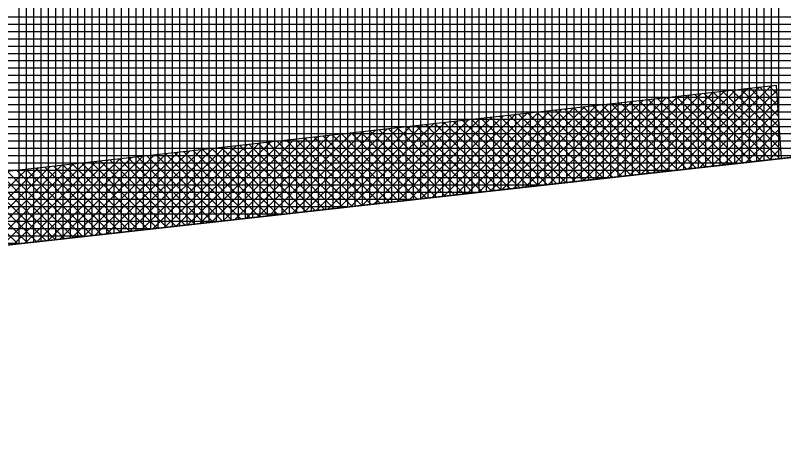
# Model space of a CAD drawing. Extents: x -565346 to -564154, y -1097386 to -1095620.
# Drawn here: x -565200.22 to -565179.18, y -1095873.28 to -1095861.49 of the extents above; entities that cross this region are included whole.
import ezdxf

# ---------------------------------------------------------------- set-up
doc = ezdxf.new("R2010")
doc.units = 0
for name, color, linetype in [('Vrstva 1', 7, 'Continuous'), ('Vrstva 41', 7, 'Continuous'), ('Vrstva 42', 7, 'Continuous'), ('Vrstva 43', 7, 'Continuous')]:
    doc.layers.add(name, color=color, linetype=linetype)

msp = doc.modelspace()

# ---------------------------------------------------------------- linework, layer by layer
at = {"layer": 'Vrstva 1'}
msp.add_line((-565052.84, -1095851.27), (-565230.93, -1095871.19), dxfattribs=at)
at = {"layer": 'Vrstva 41'}
for p, q in [((-565179.844, -1095863.463), (-565182.11, -1095865.729)), ((-565179.525, -1095863.427), (-565181.791, -1095865.694)), ((-565179.331, -1095863.956), (-565179.826, -1095863.461)), ((-565179.352, -1095863.652), (-565179.572, -1095863.433)), ((-565181.754, -1095863.677), (-565184.021, -1095865.943)), ((-565181.436, -1095863.641), (-565183.702, -1095865.907)), ((-565181.118, -1095863.606), (-565183.384, -1095865.872)), ((-565180.799, -1095863.57), (-565183.065, -1095865.836)), ((-565180.481, -1095863.534), (-565182.747, -1095865.801)), ((-565180.162, -1095863.499), (-565182.428, -1095865.765)), ((-565179.797, -1095865.471), (-565181.607, -1095863.66)), ((-565179.36, -1095863.545), (-565181.473, -1095865.658)), ((-565179.542, -1095865.442), (-565181.353, -1095863.632)), ((-565179.288, -1095865.414), (-565181.098, -1095863.603)), ((-565179.248, -1095865.171), (-565180.844, -1095863.575)), ((-565179.269, -1095864.867), (-565180.59, -1095863.547)), ((-565179.29, -1095864.564), (-565180.335, -1095863.518)), ((-565179.311, -1095864.26), (-565180.081, -1095863.49)), ((-565183.665, -1095863.891), (-565185.931, -1095866.157)), ((-565183.347, -1095863.855), (-565185.613, -1095866.121)), ((-565183.028, -1095863.819), (-565185.294, -1095866.086)), ((-565182.71, -1095863.784), (-565184.976, -1095866.05)), ((-565182.391, -1095863.748), (-565184.658, -1095866.014)), ((-565182.073, -1095863.712), (-565184.339, -1095865.979)), ((-565181.832, -1095865.698), (-565183.642, -1095863.888)), ((-565181.578, -1095865.67), (-565183.388, -1095863.86)), ((-565181.323, -1095865.641), (-565183.133, -1095863.831)), ((-565181.069, -1095865.613), (-565182.879, -1095863.803)), ((-565180.814, -1095865.584), (-565182.625, -1095863.774)), ((-565180.56, -1095865.556), (-565182.37, -1095863.746)), ((-565180.306, -1095865.527), (-565182.116, -1095863.717)), ((-565180.051, -1095865.499), (-565181.862, -1095863.689)), ((-565179.342, -1095863.81), (-565181.154, -1095865.622)), ((-565185.576, -1095864.104), (-565187.842, -1095866.37)), ((-565185.258, -1095864.069), (-565187.524, -1095866.335)), ((-565184.939, -1095864.033), (-565187.205, -1095866.299)), ((-565184.621, -1095863.997), (-565186.887, -1095866.264)), ((-565184.302, -1095863.962), (-565186.568, -1095866.228)), ((-565183.984, -1095863.926), (-565186.25, -1095866.192)), ((-565183.613, -1095865.897), (-565185.423, -1095864.087)), ((-565183.358, -1095865.869), (-565185.169, -1095864.059)), ((-565183.104, -1095865.84), (-565184.914, -1095864.03)), ((-565182.85, -1095865.812), (-565184.66, -1095864.002)), ((-565182.595, -1095865.784), (-565184.405, -1095863.973)), ((-565182.341, -1095865.755), (-565184.151, -1095863.945)), ((-565182.086, -1095865.727), (-565183.897, -1095863.916)), ((-565179.323, -1095864.074), (-565180.836, -1095865.587)), ((-565187.487, -1095864.318), (-565189.753, -1095866.584)), ((-565187.168, -1095864.282), (-565189.435, -1095866.549)), ((-565186.85, -1095864.247), (-565189.116, -1095866.513)), ((-565186.531, -1095864.211), (-565188.798, -1095866.477)), ((-565186.213, -1095864.176), (-565188.479, -1095866.442)), ((-565185.894, -1095864.14), (-565188.161, -1095866.406)), ((-565185.648, -1095866.125), (-565187.458, -1095864.315)), ((-565185.393, -1095866.097), (-565187.204, -1095864.286)), ((-565185.139, -1095866.068), (-565186.949, -1095864.258)), ((-565184.885, -1095866.04), (-565186.695, -1095864.229)), ((-565184.63, -1095866.011), (-565186.441, -1095864.201)), ((-565184.376, -1095865.983), (-565186.186, -1095864.173)), ((-565184.121, -1095865.954), (-565185.932, -1095864.144)), ((-565183.867, -1095865.926), (-565185.677, -1095864.116)), ((-565189.079, -1095864.496), (-565191.345, -1095866.762)), ((-565188.761, -1095864.46), (-565191.027, -1095866.727)), ((-565188.442, -1095864.425), (-565190.708, -1095866.691)), ((-565188.124, -1095864.389), (-565190.39, -1095866.655)), ((-565187.805, -1095864.354), (-565190.071, -1095866.62)), ((-565187.429, -1095866.324), (-565189.239, -1095864.514)), ((-565187.174, -1095866.296), (-565188.984, -1095864.485)), ((-565186.92, -1095866.267), (-565188.73, -1095864.457)), ((-565186.665, -1095866.239), (-565188.476, -1095864.429)), ((-565186.411, -1095866.21), (-565188.221, -1095864.4)), ((-565186.157, -1095866.182), (-565187.967, -1095864.372)), ((-565185.902, -1095866.153), (-565187.712, -1095864.343)), ((-565179.305, -1095864.339), (-565180.518, -1095865.551)), ((-565190.99, -1095864.71), (-565193.256, -1095866.976)), ((-565190.671, -1095864.674), (-565192.938, -1095866.94)), ((-565190.353, -1095864.639), (-565192.619, -1095866.905)), ((-565190.034, -1095864.603), (-565192.301, -1095866.869)), ((-565189.716, -1095864.567), (-565191.982, -1095866.834)), ((-565189.398, -1095864.532), (-565191.664, -1095866.798)), ((-565189.209, -1095866.523), (-565191.02, -1095864.713)), ((-565188.955, -1095866.495), (-565190.765, -1095864.685)), ((-565188.7, -1095866.466), (-565190.511, -1095864.656)), ((-565188.446, -1095866.438), (-565190.256, -1095864.628)), ((-565188.192, -1095866.41), (-565190.002, -1095864.599)), ((-565187.937, -1095866.381), (-565189.748, -1095864.571)), ((-565187.683, -1095866.353), (-565189.493, -1095864.542)), ((-565179.287, -1095864.603), (-565180.199, -1095865.516)), ((-565192.901, -1095864.924), (-565195.167, -1095867.19)), ((-565192.582, -1095864.888), (-565194.848, -1095867.154)), ((-565192.264, -1095864.852), (-565194.53, -1095867.119)), ((-565191.945, -1095864.817), (-565194.211, -1095867.083)), ((-565191.627, -1095864.781), (-565193.893, -1095867.047)), ((-565191.308, -1095864.745), (-565193.575, -1095867.012)), ((-565191.244, -1095866.751), (-565193.055, -1095864.941)), ((-565190.99, -1095866.723), (-565192.8, -1095864.912)), ((-565190.736, -1095866.694), (-565192.546, -1095864.884)), ((-565190.481, -1095866.666), (-565192.291, -1095864.855)), ((-565190.227, -1095866.637), (-565192.037, -1095864.827)), ((-565189.972, -1095866.609), (-565191.783, -1095864.798)), ((-565189.718, -1095866.58), (-565191.528, -1095864.77)), ((-565189.464, -1095866.552), (-565191.274, -1095864.742)), ((-565179.269, -1095864.868), (-565179.881, -1095865.48)), ((-565194.811, -1095865.137), (-565197.078, -1095867.403)), ((-565194.493, -1095865.102), (-565196.759, -1095867.368)), ((-565194.174, -1095865.066), (-565196.441, -1095867.332)), ((-565193.856, -1095865.03), (-565196.122, -1095867.297)), ((-565193.538, -1095864.995), (-565195.804, -1095867.261)), ((-565193.219, -1095864.959), (-565195.485, -1095867.225)), ((-565193.025, -1095866.95), (-565194.835, -1095865.14)), ((-565192.771, -1095866.922), (-565194.581, -1095865.111)), ((-565192.516, -1095866.893), (-565194.327, -1095865.083)), ((-565192.262, -1095866.865), (-565194.072, -1095865.055)), ((-565192.008, -1095866.836), (-565193.818, -1095865.026)), ((-565191.753, -1095866.808), (-565193.563, -1095864.998)), ((-565191.499, -1095866.779), (-565193.309, -1095864.969)), ((-565179.251, -1095865.133), (-565179.562, -1095865.444)), ((-565196.722, -1095865.351), (-565198.988, -1095867.617)), ((-565196.404, -1095865.315), (-565198.67, -1095867.582)), ((-565196.085, -1095865.28), (-565198.352, -1095867.546)), ((-565195.767, -1095865.244), (-565198.033, -1095867.51)), ((-565195.448, -1095865.208), (-565197.715, -1095867.475)), ((-565195.13, -1095865.173), (-565197.396, -1095867.439)), ((-565195.06, -1095867.178), (-565196.87, -1095865.368)), ((-565194.806, -1095867.149), (-565196.616, -1095865.339)), ((-565194.551, -1095867.121), (-565196.362, -1095865.311)), ((-565194.297, -1095867.092), (-565196.107, -1095865.282)), ((-565194.043, -1095867.064), (-565195.853, -1095865.254)), ((-565193.788, -1095867.036), (-565195.599, -1095865.225)), ((-565193.534, -1095867.007), (-565195.344, -1095865.197)), ((-565193.279, -1095866.979), (-565195.09, -1095865.168)), ((-565198.633, -1095865.565), (-565200.899, -1095867.831)), ((-565198.315, -1095865.529), (-565200.581, -1095867.795)), ((-565197.996, -1095865.493), (-565200.262, -1095867.76)), ((-565197.678, -1095865.458), (-565199.944, -1095867.724)), ((-565197.359, -1095865.422), (-565199.625, -1095867.688)), ((-565197.041, -1095865.387), (-565199.307, -1095867.653)), ((-565196.841, -1095867.377), (-565198.651, -1095865.567)), ((-565196.587, -1095867.349), (-565198.397, -1095865.538)), ((-565196.332, -1095867.32), (-565198.142, -1095865.51)), ((-565196.078, -1095867.292), (-565197.888, -1095865.481)), ((-565195.823, -1095867.263), (-565197.634, -1095865.453)), ((-565195.569, -1095867.235), (-565197.379, -1095865.424)), ((-565195.315, -1095867.206), (-565197.125, -1095865.396)), ((-565179.232, -1095865.397), (-565179.244, -1095865.409)), ((-565199.907, -1095865.707), (-565202.173, -1095867.973)), ((-565199.588, -1095865.672), (-565201.855, -1095867.938)), ((-565199.27, -1095865.636), (-565201.536, -1095867.902)), ((-565198.951, -1095865.6), (-565201.218, -1095867.867)), ((-565198.622, -1095867.576), (-565200.432, -1095865.766)), ((-565198.367, -1095867.548), (-565200.178, -1095865.737)), ((-565198.113, -1095867.519), (-565199.923, -1095865.709)), ((-565197.858, -1095867.491), (-565199.669, -1095865.681)), ((-565197.604, -1095867.462), (-565199.414, -1095865.652)), ((-565197.35, -1095867.434), (-565199.16, -1095865.624)), ((-565197.095, -1095867.405), (-565198.906, -1095865.595)), ((-565200.148, -1095867.747), (-565201.958, -1095865.937)), ((-565199.894, -1095867.718), (-565201.704, -1095865.908)), ((-565199.639, -1095867.69), (-565201.449, -1095865.88)), ((-565199.385, -1095867.662), (-565201.195, -1095865.851)), ((-565199.13, -1095867.633), (-565200.941, -1095865.823)), ((-565198.876, -1095867.605), (-565200.686, -1095865.794))]:
    msp.add_line(p, q, dxfattribs=at)
at = {"layer": 'Vrstva 42'}
msp.add_lwpolyline([(-565179.232, -1095865.407), (-565179.369, -1095863.41), (-565231.152, -1095869.202), (-565318.326, -1095871.191), (-565322.325, -1095871.281), (-565322.28, -1095873.28), (-565318.28, -1095873.19), (-565230.93, -1095871.19)], close=True, dxfattribs=at)
at = {"layer": 'Vrstva 43'}
for p, q in [((-565180.32, -1095849.793), (-565180.32, -1095865.529)), ((-565180.12, -1095849.779), (-565180.12, -1095865.507)), ((-565179.92, -1095849.765), (-565179.92, -1095865.484)), ((-565179.72, -1095849.751), (-565179.72, -1095865.462)), ((-565179.52, -1095849.738), (-565179.52, -1095865.44)), ((-565179.32, -1095849.724), (-565179.32, -1095865.417)), ((-565183.32, -1095849.998), (-565183.32, -1095865.865)), ((-565183.12, -1095849.985), (-565183.12, -1095865.842)), ((-565182.92, -1095849.971), (-565182.92, -1095865.82)), ((-565182.72, -1095849.957), (-565182.72, -1095865.798)), ((-565182.52, -1095849.944), (-565182.52, -1095865.775)), ((-565182.32, -1095849.93), (-565182.32, -1095865.753)), ((-565182.12, -1095849.916), (-565182.12, -1095865.73)), ((-565181.92, -1095849.902), (-565181.92, -1095865.708)), ((-565181.72, -1095849.889), (-565181.72, -1095865.686)), ((-565181.52, -1095849.875), (-565181.52, -1095865.663)), ((-565181.32, -1095849.861), (-565181.32, -1095865.641)), ((-565181.12, -1095849.848), (-565181.12, -1095865.619)), ((-565180.92, -1095849.834), (-565180.92, -1095865.596)), ((-565180.72, -1095849.82), (-565180.72, -1095865.574)), ((-565180.52, -1095849.806), (-565180.52, -1095865.551)), ((-565186.52, -1095850.218), (-565186.52, -1095866.223)), ((-565186.32, -1095850.204), (-565186.32, -1095866.2)), ((-565186.12, -1095850.19), (-565186.12, -1095866.178)), ((-565185.92, -1095850.177), (-565185.92, -1095866.155)), ((-565185.72, -1095850.163), (-565185.72, -1095866.133)), ((-565185.52, -1095850.149), (-565185.52, -1095866.111)), ((-565185.32, -1095850.136), (-565185.32, -1095866.088)), ((-565185.12, -1095850.122), (-565185.12, -1095866.066)), ((-565184.92, -1095850.108), (-565184.92, -1095866.044)), ((-565184.72, -1095850.094), (-565184.72, -1095866.021)), ((-565184.52, -1095850.081), (-565184.52, -1095865.999)), ((-565184.32, -1095850.067), (-565184.32, -1095865.977)), ((-565184.12, -1095850.053), (-565184.12, -1095865.954)), ((-565183.92, -1095850.04), (-565183.92, -1095865.932)), ((-565183.72, -1095850.026), (-565183.72, -1095865.909)), ((-565183.52, -1095850.012), (-565183.52, -1095865.887)), ((-565188.92, -1095850.424), (-565188.92, -1095866.491)), ((-565188.72, -1095850.397), (-565188.72, -1095866.469)), ((-565188.52, -1095850.37), (-565188.52, -1095866.446)), ((-565188.32, -1095850.343), (-565188.32, -1095866.424)), ((-565188.12, -1095850.328), (-565188.12, -1095866.402)), ((-565187.92, -1095850.314), (-565187.92, -1095866.379)), ((-565187.72, -1095850.3), (-565187.72, -1095866.357)), ((-565187.52, -1095850.286), (-565187.52, -1095866.334)), ((-565187.32, -1095850.273), (-565187.32, -1095866.312)), ((-565187.12, -1095850.259), (-565187.12, -1095866.29)), ((-565186.92, -1095850.245), (-565186.92, -1095866.267)), ((-565186.72, -1095850.232), (-565186.72, -1095866.245)), ((-565190.32, -1095850.615), (-565190.32, -1095866.648)), ((-565190.12, -1095850.588), (-565190.12, -1095866.625)), ((-565189.92, -1095850.561), (-565189.92, -1095866.603)), ((-565189.72, -1095850.533), (-565189.72, -1095866.581)), ((-565189.52, -1095850.506), (-565189.52, -1095866.558)), ((-565189.32, -1095850.479), (-565189.32, -1095866.536)), ((-565189.12, -1095850.452), (-565189.12, -1095866.513)), ((-565191.92, -1095850.833), (-565191.92, -1095866.827)), ((-565191.72, -1095850.806), (-565191.72, -1095866.804)), ((-565191.52, -1095850.778), (-565191.52, -1095866.782)), ((-565191.32, -1095850.751), (-565191.32, -1095866.759)), ((-565191.12, -1095850.724), (-565191.12, -1095866.737)), ((-565190.92, -1095850.697), (-565190.92, -1095866.715)), ((-565190.72, -1095850.669), (-565190.72, -1095866.692)), ((-565190.52, -1095850.642), (-565190.52, -1095866.67)), ((-565193.52, -1095851.051), (-565193.52, -1095867.006)), ((-565193.32, -1095851.023), (-565193.32, -1095866.983)), ((-565193.12, -1095850.996), (-565193.12, -1095866.961)), ((-565192.92, -1095850.969), (-565192.92, -1095866.938)), ((-565192.72, -1095850.942), (-565192.72, -1095866.916)), ((-565192.52, -1095850.915), (-565192.52, -1095866.894)), ((-565192.32, -1095850.887), (-565192.32, -1095866.871)), ((-565192.12, -1095850.86), (-565192.12, -1095866.849)), ((-565195.12, -1095851.268), (-565195.12, -1095867.185)), ((-565194.92, -1095851.241), (-565194.92, -1095867.162)), ((-565194.72, -1095851.214), (-565194.72, -1095867.14)), ((-565194.52, -1095851.187), (-565194.52, -1095867.117)), ((-565194.32, -1095851.16), (-565194.32, -1095867.095)), ((-565194.12, -1095851.132), (-565194.12, -1095867.073)), ((-565193.92, -1095851.105), (-565193.92, -1095867.05)), ((-565193.72, -1095851.078), (-565193.72, -1095867.028)), ((-565196.52, -1095851.459), (-565196.52, -1095867.341)), ((-565196.32, -1095851.432), (-565196.32, -1095867.319)), ((-565196.12, -1095851.405), (-565196.12, -1095867.296)), ((-565195.92, -1095851.377), (-565195.92, -1095867.274)), ((-565195.72, -1095851.35), (-565195.72, -1095867.252)), ((-565195.52, -1095851.323), (-565195.52, -1095867.229)), ((-565195.32, -1095851.296), (-565195.32, -1095867.207)), ((-565198.12, -1095851.677), (-565198.12, -1095867.52)), ((-565197.92, -1095851.65), (-565197.92, -1095867.498)), ((-565197.72, -1095851.622), (-565197.72, -1095867.475)), ((-565197.52, -1095851.595), (-565197.52, -1095867.453)), ((-565197.32, -1095851.568), (-565197.32, -1095867.431)), ((-565197.12, -1095851.541), (-565197.12, -1095867.408)), ((-565196.92, -1095851.514), (-565196.92, -1095867.386)), ((-565196.72, -1095851.486), (-565196.72, -1095867.363)), ((-565199.72, -1095851.895), (-565199.72, -1095867.699)), ((-565199.52, -1095851.868), (-565199.52, -1095867.677)), ((-565199.32, -1095851.84), (-565199.32, -1095867.654)), ((-565199.12, -1095851.813), (-565199.12, -1095867.632)), ((-565198.92, -1095851.786), (-565198.92, -1095867.61)), ((-565198.72, -1095851.759), (-565198.72, -1095867.587)), ((-565198.52, -1095851.731), (-565198.52, -1095867.565)), ((-565198.32, -1095851.704), (-565198.32, -1095867.542)), ((-565200.12, -1095851.949), (-565200.12, -1095867.744)), ((-565199.92, -1095851.922), (-565199.92, -1095867.721)), ((-565144.656, -1095861.54), (-565322.513, -1095861.54)), ((-565146.445, -1095861.74), (-565322.509, -1095861.74)), ((-565148.233, -1095861.94), (-565322.505, -1095861.94)), ((-565150.021, -1095862.14), (-565322.501, -1095862.14)), ((-565151.809, -1095862.34), (-565322.497, -1095862.34)), ((-565153.597, -1095862.54), (-565322.493, -1095862.54)), ((-565155.385, -1095862.74), (-565322.489, -1095862.74)), ((-565157.173, -1095862.94), (-565322.485, -1095862.94)), ((-565158.961, -1095863.14), (-565322.481, -1095863.14)), ((-565160.749, -1095863.34), (-565322.477, -1095863.34)), ((-565162.537, -1095863.54), (-565322.473, -1095863.54)), ((-565164.325, -1095863.74), (-565322.469, -1095863.74)), ((-565166.113, -1095863.94), (-565322.465, -1095863.94)), ((-565167.901, -1095864.14), (-565322.461, -1095864.14)), ((-565169.689, -1095864.34), (-565322.457, -1095864.34)), ((-565171.477, -1095864.54), (-565322.453, -1095864.54)), ((-565173.265, -1095864.74), (-565322.449, -1095864.74)), ((-565175.053, -1095864.94), (-565322.445, -1095864.94)), ((-565176.841, -1095865.14), (-565322.441, -1095865.14)), ((-565178.629, -1095865.34), (-565322.437, -1095865.34)), ((-565180.418, -1095865.54), (-565322.433, -1095865.54)), ((-565182.206, -1095865.74), (-565322.429, -1095865.74)), ((-565183.994, -1095865.94), (-565322.426, -1095865.94)), ((-565185.782, -1095866.14), (-565322.422, -1095866.14)), ((-565187.57, -1095866.34), (-565322.418, -1095866.34)), ((-565189.358, -1095866.54), (-565322.414, -1095866.54)), ((-565191.146, -1095866.74), (-565322.41, -1095866.74)), ((-565192.934, -1095866.94), (-565322.406, -1095866.94)), ((-565194.722, -1095867.14), (-565322.402, -1095867.14)), ((-565196.51, -1095867.34), (-565322.398, -1095867.34)), ((-565198.298, -1095867.54), (-565322.394, -1095867.54)), ((-565200.086, -1095867.74), (-565322.39, -1095867.74))]:
    msp.add_line(p, q, dxfattribs=at)
msp.add_lwpolyline([(-565311.82, -1095858.04), (-565322.62, -1095856.13), (-565322.28, -1095873.28), (-565318.28, -1095873.19), (-565230.93, -1095871.19), (-565052.84, -1095851.27), (-565052.77, -1095836.13), (-565130.42, -1095846.37), (-565188.3, -1095850.34), (-565231.27, -1095856.19)], close=True, dxfattribs=at)

doc.saveas('drawing.dxf')
